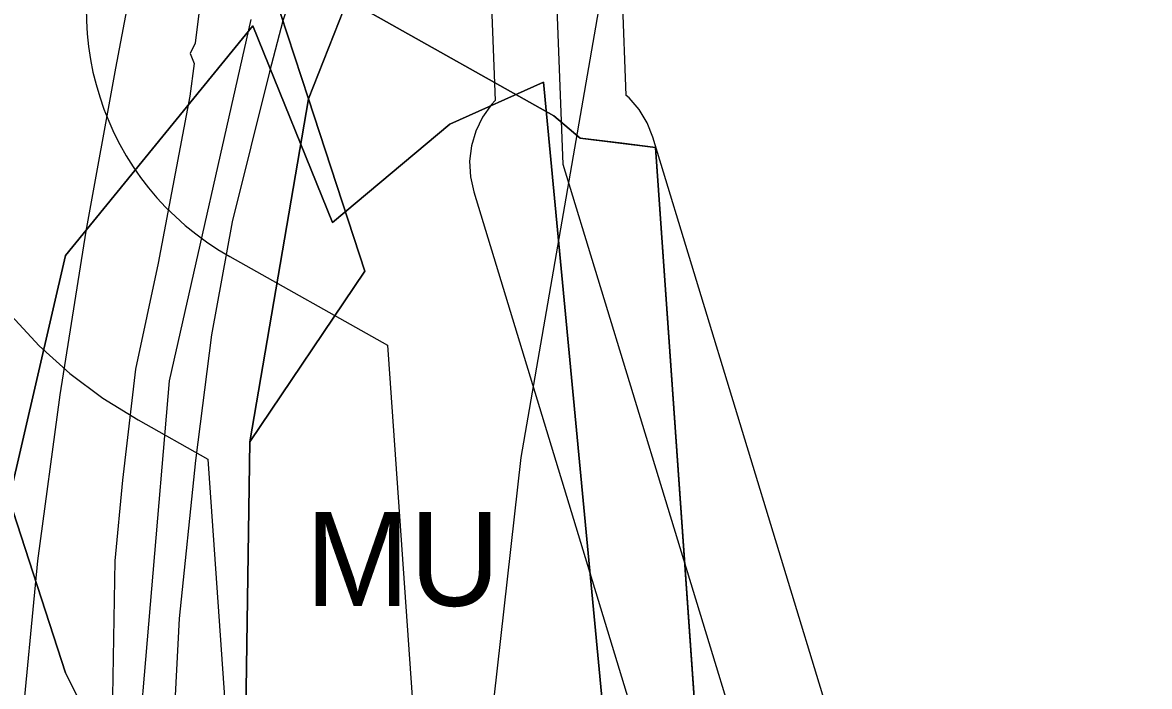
# Model space of a CAD drawing. Extents: x -690419 to -685080, y -987825 to -981190.
# Drawn here: x -686778.1 to -686657.8, y -985855 to -985784.2 of the extents above; entities that cross this region are included whole.
import ezdxf

# ---------------------------------------------------------------- set-up
doc = ezdxf.new("R2010")
doc.units = 0
for name, color, linetype in [('_Polohopis reambulance', 7, 'Continuous'), ('BPEJ (S) - hranice', 7, 'Continuous'), ('Docházková izochrona VLAK (S)', 7, 'Continuous'), ('Elektro VN 35 nadzemní (S)', 7, 'Continuous'), ('Katastrální území (S) - hranice', 7, 'Continuous'), ('Lesy hospodářské', 7, 'Continuous'), ('OP elektro VN (S)', 7, 'Continuous'), ('OP lesa 30 m (S)', 7, 'Continuous'), ('OP lesa 50 m (S)', 7, 'Continuous'), ('OP silnic (S)', 7, 'Continuous'), ('Plochy dopravy silniční DS (S)', 7, 'Continuous'), ('Plochy lesní všeobecné LU (S)', 7, 'Continuous'), ('Plochy smíšené nezastavěného území všeobecné MU (S)', 7, 'Continuous'), ('Regulační bloky STABILIZOVANÉ (S)', 7, 'Continuous'), ('Regulační kódy STABILIZOVANÉ (S)', 7, 'Continuous'), ('Silnice I třídy (S) - osa', 7, 'Continuous'), ('Silnice III třídy (S) - osa', 7, 'Continuous'), ('Spoje - komunikační vedení bez rozlišení provozovanál (S)', 7, 'Continuous')]:
    doc.layers.add(name, color=color, linetype=linetype)

msp = doc.modelspace()

# ---------------------------------------------------------------- linework, layer by layer
at = {"layer": '_Polohopis reambulance'}
for points in [[(-686753.84, -985828.87), (-686747.58, -985792.3), (-686737.66, -985767.23), (-686721.59, -985726.62)], [(-686753.71, -985783.82), (-686762.43, -985822.36), (-686766.19, -985866.73), (-686766.6, -985896.95), (-686765.46, -985930.88), (-686759.95, -985970.32), (-686753.65, -985995.23), (-686743.85, -986023.26), (-686731.64, -986049.63), (-686711.74, -986081.28), (-686705.78, -986090.76), (-686672.14, -986133)]]:
    msp.add_lwpolyline(points, dxfattribs=at)
at = {"layer": 'BPEJ (S) - hranice'}
for points in [[(-686715.5, -985864), (-686722.5, -985790.5), (-686732.5, -985795), (-686745, -985805.5), (-686753.5, -985784.5), (-686773.5, -985809), (-686779.5, -985835), (-686773.5, -985853.5), (-686766.5, -985867.5)], [(-686766.5, -985867.5), (-686773.5, -985853.5), (-686779.5, -985835), (-686773.5, -985809), (-686753.5, -985784.5), (-686745, -985805.5), (-686732.5, -985795), (-686722.5, -985790.5), (-686715.5, -985864)]]:
    msp.add_lwpolyline(points, dxfattribs=at)
at = {"layer": 'Docházková izochrona VLAK (S)'}
msp.add_arc((-686398.38, -985456.12), 800, 77.86547, 344.11337, dxfattribs=at)
at = {"layer": 'Elektro VN 35 nadzemní (S)'}
for points in [[(-686720.38, -985799.3), (-686725.65, -985662.24)], [(-686627.45, -986101.6), (-686643.51, -986049.08), (-686663.42, -985984.56), (-686682.89, -985921.72), (-686701.73, -985860.46), (-686720.38, -985799.3)]]:
    msp.add_lwpolyline(points, dxfattribs=at)
at = {"layer": 'Katastrální území (S) - hranice'}
for points in [[(-686570.2, -985757.72), (-686597.01, -985737.96), (-686606.48, -985732.79), (-686619.15, -985733.99), (-686631.66, -985735.18), (-686643.59, -985734.42), (-686654.67, -985740.06), (-686664.97, -985741.95), (-686680.13, -985741.09), (-686685.96, -985740.58), (-686694.98, -985743.63), (-686709.16, -985753.13), (-686735.02, -985769.6), (-686742.34, -985774.23), (-686749.47, -985778.73), (-686750.56, -985783.2), (-686747.58, -985792.3), (-686741.57, -985810.66), (-686753.84, -985828.87), (-686754.66, -985884.07)], [(-686754.66, -985884.07), (-686753.84, -985828.87), (-686741.57, -985810.66), (-686747.58, -985792.3), (-686750.56, -985783.2), (-686749.47, -985778.73), (-686742.34, -985774.23), (-686735.02, -985769.6), (-686709.16, -985753.13), (-686694.98, -985743.63), (-686685.96, -985740.58), (-686680.13, -985741.09), (-686664.97, -985741.95), (-686654.67, -985740.06), (-686643.59, -985734.42), (-686631.66, -985735.18), (-686619.15, -985733.99), (-686606.48, -985732.79), (-686597.01, -985737.96), (-686570.2, -985757.72)]]:
    msp.add_lwpolyline(points, dxfattribs=at)
at = {"layer": 'Lesy hospodářské'}
msp.add_lwpolyline([(-686706.3, -985857.69), (-686710.52, -985797.48), (-686714.14, -985797.03), (-686718.56, -985796.48), (-686721.4, -985794.1), (-686741.28, -985782.94), (-686735.02, -985769.6), (-686709.16, -985753.13), (-686694.98, -985743.63), (-686685.96, -985740.58), (-686680.13, -985741.09), (-686664.97, -985741.95), (-686654.67, -985740.06), (-686631.66, -985735.18), (-686619.15, -985733.99), (-686606.48, -985732.79), (-686597.01, -985737.96), (-686570.2, -985757.72)], dxfattribs=at)
at = {"layer": 'OP elektro VN (S)'}
for p, q in [((-686732.36, -985670.03), (-686727.64, -985792.48)), ((-686713.66, -985791.93), (-686718.32, -985670.58))]:
    msp.add_line(p, q, dxfattribs=at)
for points in [[(-686727.64, -985792.48), (-686728.05, -985792.89), (-686729, -985794.24), (-686729.72, -985795.73), (-686730.18, -985797.31), (-686730.37, -985798.95), (-686730.29, -985800.6), (-686729.94, -985802.22), (-686711.3, -985863.39), (-686692.45, -985924.67), (-686672.97, -985987.51), (-686653.07, -986052.02), (-686637.02, -986104.48)], [(-686617.88, -986098.71), (-686617.88, -986098.68), (-686633.95, -986046.14), (-686653.86, -985981.6), (-686673.34, -985918.77), (-686692.17, -985857.53), (-686710.81, -985796.39), (-686711.42, -985794.85), (-686712.28, -985793.44), (-686713.35, -985792.19), (-686713.66, -985791.93)]]:
    msp.add_lwpolyline(points, dxfattribs=at)
at = {"layer": 'OP lesa 30 m (S)'}
msp.add_lwpolyline([(-686755.97, -985809.1), (-686739.12, -985818.56), (-686734.15, -985889.55)], dxfattribs=at)
msp.add_arc((-686741.28, -985782.94), 30, 154.861, 240.6915, dxfattribs=at)
at = {"layer": 'OP lesa 50 m (S)'}
msp.add_lwpolyline([(-686779.3, -985815.41), (-686776.3, -985818.63), (-686773.02, -985821.57), (-686769.5, -985824.22), (-686765.76, -985826.54), (-686758.32, -985830.72), (-686756.18, -985861.19)], dxfattribs=at)
at = {"layer": 'OP silnic (S)'}
msp.add_lwpolyline([(-686714.58, -986041.45), (-686725.22, -985981.11), (-686729.73, -985940.97), (-686730.52, -985911.11), (-686729.55, -985872.31), (-686724.86, -985830.55), (-686716.45, -985782), (-686707.47, -985741.65), (-686698.87, -985698.97)], dxfattribs=at)
at = {"layer": 'Plochy dopravy silniční DS (S)'}
for p, q in [((-686739.79, -985772.62), (-686747.58, -985792.3)), ((-686747.58, -985792.3), (-686753.84, -985828.87)), ((-686747.58, -985792.3), (-686747.58, -985792.3)), ((-686753.84, -985828.87), (-686754.66, -985884.07))]:
    msp.add_line(p, q, dxfattribs=at)
at = {"layer": 'Plochy lesní všeobecné LU (S)'}
msp.add_lwpolyline([(-686704.22, -985887.45), (-686710.52, -985797.48), (-686718.56, -985796.48), (-686721.4, -985794.1), (-686741.28, -985782.94), (-686735.02, -985769.6), (-686709.16, -985753.13), (-686694.98, -985743.63), (-686685.96, -985740.58), (-686680.13, -985741.09), (-686664.97, -985741.95), (-686654.67, -985740.06), (-686643.59, -985734.42), (-686631.66, -985735.18), (-686619.15, -985733.99), (-686606.48, -985732.79), (-686597.01, -985737.96), (-686570.2, -985757.72)], dxfattribs=at)
at = {"layer": 'Plochy smíšené nezastavěného území všeobecné MU (S)'}
for points in [[(-686754.66, -985884.07), (-686753.84, -985828.87), (-686747.58, -985792.3), (-686747.58, -985792.3), (-686721.59, -985726.62), (-686717.69, -985717.75), (-686706.58, -985715.73), (-686631.37, -985724.58)], [(-686654.67, -985740.06), (-686664.97, -985741.95), (-686680.13, -985741.09), (-686685.96, -985740.58), (-686694.98, -985743.63), (-686709.16, -985753.13), (-686735.02, -985769.6), (-686741.28, -985782.94), (-686721.4, -985794.1), (-686718.56, -985796.48), (-686710.52, -985797.48), (-686704.22, -985887.45)]]:
    msp.add_lwpolyline(points, dxfattribs=at)
at = {"layer": 'Regulační bloky STABILIZOVANÉ (S)'}
for p, q in [((-686739.79, -985772.62), (-686747.58, -985792.3)), ((-686747.58, -985792.3), (-686753.84, -985828.87)), ((-686747.58, -985792.3), (-686747.58, -985792.3)), ((-686753.84, -985828.87), (-686754.66, -985884.07))]:
    msp.add_line(p, q, dxfattribs=at)
for points in [[(-686754.66, -985884.07), (-686753.84, -985828.87), (-686747.58, -985792.3), (-686747.58, -985792.3), (-686721.59, -985726.62), (-686717.69, -985717.75), (-686706.58, -985715.73), (-686631.37, -985724.58)], [(-686704.22, -985887.45), (-686710.52, -985797.48), (-686718.56, -985796.48), (-686721.4, -985794.1), (-686741.28, -985782.94), (-686735.02, -985769.6), (-686709.16, -985753.13), (-686694.98, -985743.63), (-686685.96, -985740.58), (-686680.13, -985741.09), (-686664.97, -985741.95), (-686654.67, -985740.06), (-686643.59, -985734.42), (-686631.66, -985735.18), (-686619.15, -985733.99), (-686606.48, -985732.79), (-686597.01, -985737.96), (-686570.2, -985757.72)], [(-686654.67, -985740.06), (-686664.97, -985741.95), (-686680.13, -985741.09), (-686685.96, -985740.58), (-686694.98, -985743.63), (-686709.16, -985753.13), (-686735.02, -985769.6), (-686741.28, -985782.94), (-686721.4, -985794.1), (-686718.56, -985796.48), (-686710.52, -985797.48), (-686704.22, -985887.45)]]:
    msp.add_lwpolyline(points, dxfattribs=at)
at = {"layer": 'Silnice I třídy (S) - osa'}
msp.add_lwpolyline([(-686778.25, -985860.48), (-686776.45, -985841.58), (-686774.07, -985823.88), (-686771.29, -985806.42), (-686768.12, -985789.03), (-686764.54, -985770.06), (-686760.89, -985753.08), (-686757.4, -985736.25), (-686753.43, -985716.96), (-686752.81, -985714.01), (-686752.71, -985713.57), (-686752.46, -985712.39), (-686746.37, -985683.62), (-686738.98, -985648.46), (-686731.52, -985612.58), (-686727.79, -985595.28), (-686723.98, -985577.02), (-686716.6, -985541.86)], dxfattribs=at)
at = {"layer": 'Silnice III třídy (S) - osa'}
msp.add_lwpolyline([(-686698.97, -985661.53), (-686711.49, -985690.11), (-686717.42, -985703.87), (-686718.27, -985705.77), (-686720.71, -985711.19), (-686726.02, -985723.33), (-686732.34, -985737.73), (-686740.41, -985756.87), (-686748.3, -985777.93), (-686750.29, -985783.97), (-686751.72, -985789.43), (-686755.72, -985805.42), (-686757.93, -985817.48), (-686759.62, -985830.87), (-686761.35, -985847.72), (-686762.54, -985870.3)], dxfattribs=at)
at = {"layer": 'Spoje - komunikační vedení bez rozlišení provozovanál (S)'}
msp.add_lwpolyline([(-686750.5, -985738.34), (-686753.81, -985754.61), (-686756.64, -985766.83), (-686759.06, -985778.65), (-686759.03, -985781.16), (-686759.66, -985786.36), (-686760.21, -985787.46), (-686759.78, -985788.51), (-686760.24, -985792.02), (-686763.6, -985809.82), (-686766.01, -985821.13), (-686767.41, -985832.95), (-686768.22, -985841.57), (-686768.48, -985856), (-686769.51, -985858.46)], dxfattribs=at)

# ---------------------------------------------------------------- texts
at = {"layer": 'Regulační kódy STABILIZOVANÉ (S)'}
msp.add_text('MU', height=10, dxfattribs=at).set_placement((-686747.91, -985846.37))

doc.saveas('drawing.dxf')
